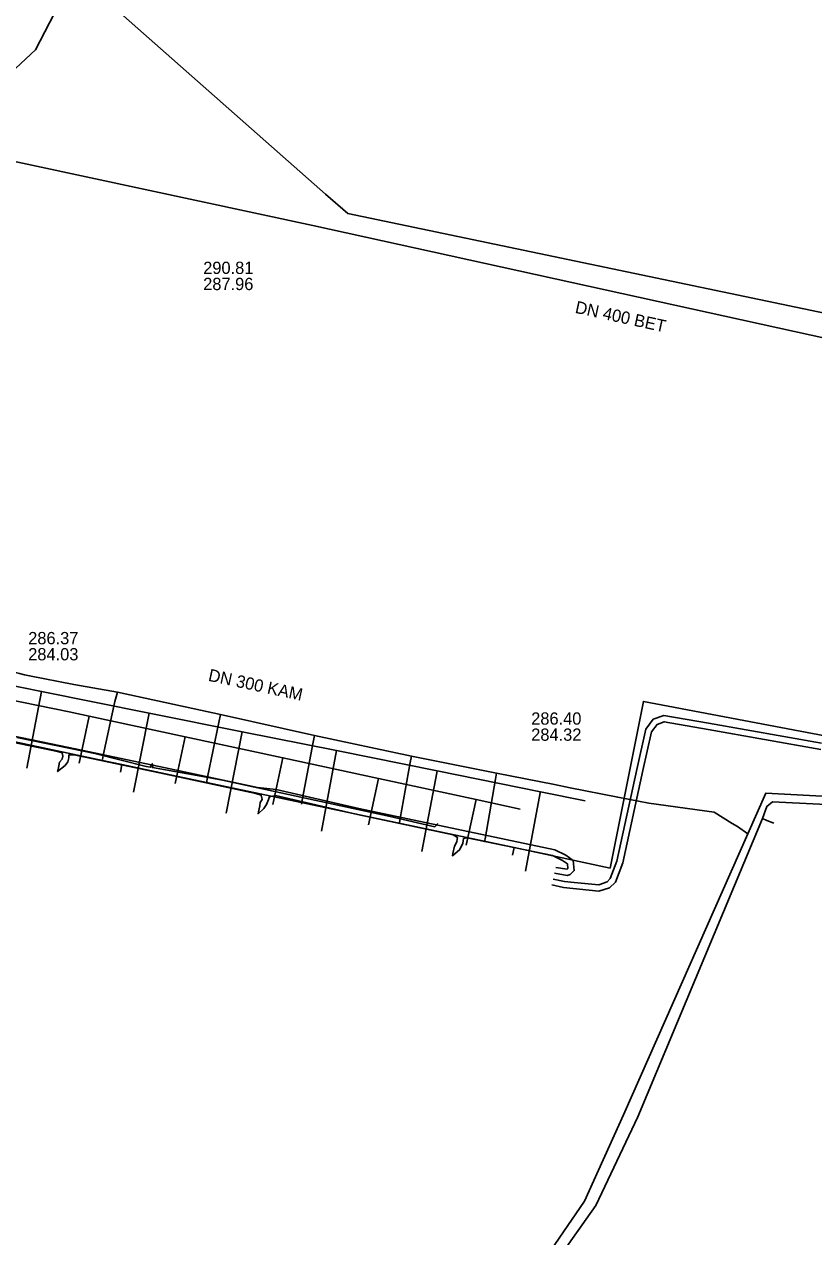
# Model space of a CAD drawing. Extents: x -598233 to -596890, y -1157848 to -1156431.
# Drawn here: x -597150.4 to -597098.9, y -1156824 to -1156744.9 of the extents above; entities that cross this region are included whole.
import ezdxf

# ---------------------------------------------------------------- set-up
doc = ezdxf.new("R2010")
doc.units = 0
for name, color, linetype in [('Vrstva 12', 7, 'Continuous'), ('Vrstva 13', 7, 'Continuous'), ('Vrstva 19', 7, 'Continuous'), ('Vrstva 42', 7, 'Continuous'), ('Vrstva 5', 7, 'Continuous'), ('Vrstva 55', 7, 'Continuous'), ('Vrstva 58', 7, 'Continuous'), ('Vrstva 8', 7, 'Continuous'), ('Vrstva 9', 7, 'Continuous')]:
    doc.layers.add(name, color=color, linetype=linetype)

msp = doc.modelspace()

# ---------------------------------------------------------------- linework, layer by layer
at = {"layer": 'Vrstva 12'}
for points in [[(-597118.46, -1156798.62), (-597115.62, -1156799.22), (-597112.2, -1156799.95), (-597110.03, -1156789.09), (-597098.19, -1156791.34), (-597076.18, -1156792.25), (-597073.28, -1156784.71), (-597061.36, -1156729.71), (-597055.87, -1156727.68), (-597052.57, -1156726.51), (-597040.61, -1156722.27)], [(-597166.07, -1156788.5), (-597145.29, -1156792.93)], [(-597145.29, -1156792.93), (-597144.02, -1156793.21)], [(-597144.02, -1156793.21), (-597144.11, -1156793.69)], [(-597144.02, -1156793.21), (-597141.18, -1156793.81), (-597118.46, -1156798.62)], [(-597118.46, -1156798.62), (-597118.56, -1156799.11)]]:
    msp.add_lwpolyline(points, dxfattribs=at)
at = {"layer": 'Vrstva 13'}
for p, q in [((-597149.258, -1156788.434), (-597150.22, -1156793.443)), ((-597142.246, -1156789.844), (-597143.259, -1156795.014)), ((-597136.171, -1156791.065), (-597137.216, -1156796.373)), ((-597130.041, -1156792.297), (-597131.002, -1156797.553)), ((-597102.269, -1156796.721), (-597101.973, -1156796.84)), ((-597101.973, -1156796.84), (-597101.531, -1156797.027))]:
    msp.add_line(p, q, dxfattribs=at)
for points in [[(-597150.21, -1156738.813), (-597130.738, -1156756.023), (-597129.302, -1156757.289), (-597024.857, -1156779.119), (-596949.21, -1156795.28)], [(-597175.365, -1156783.188), (-597162.041, -1156785.866), (-597155.69, -1156787.142), (-597149.258, -1156788.434), (-597142.246, -1156789.844), (-597136.171, -1156791.065), (-597130.041, -1156792.297), (-597123.466, -1156793.62), (-597116.739, -1156794.972), (-597113.822, -1156795.559)], [(-597123.466, -1156793.62), (-597123.487, -1156793.738), (-597124.465, -1156798.876)], [(-597116.739, -1156794.972), (-597116.753, -1156795.044), (-597117.712, -1156800.162)], [(-596982.852, -1156830.682), (-596992.241, -1156815.47), (-597002.223, -1156799.162), (-597004.797, -1156799.073), (-597029.182, -1156798.299), (-597059.44, -1156798.446), (-597071.848, -1156797.449), (-597095.489, -1156795.948), (-597101.61, -1156795.629), (-597101.97, -1156795.929), (-597102.269, -1156796.721), (-597110.391, -1156816.158), (-597113.12, -1156821.941), (-597116.17, -1156826.24)]]:
    msp.add_lwpolyline(points, dxfattribs=at)
at = {"layer": 'Vrstva 19'}
for points in [[(-597172, -1156782.74), (-597165.89, -1156783.91), (-597163.09, -1156784.47), (-597157.06, -1156785.76), (-597150.7, -1156787.27), (-597150.36, -1156787.35), (-597150.04, -1156787.41), (-597147.16, -1156787.98), (-597144.31, -1156788.48), (-597137.59, -1156789.95), (-597131.47, -1156791.3), (-597125.14, -1156792.65), (-597119.6, -1156793.76), (-597115.83, -1156794.51), (-597114.81, -1156794.72), (-597111.7, -1156795.33), (-597109.67, -1156795.72), (-597105.41, -1156796.31)], [(-597145.28, -1156792.87), (-597145.23, -1156792.62), (-597144.47, -1156789.1), (-597144.31, -1156788.48)], [(-597138.5, -1156794.42), (-597138.43, -1156794.02), (-597137.7, -1156790.46), (-597137.59, -1156789.95)], [(-597132.31, -1156795.78), (-597132.24, -1156795.41), (-597131.56, -1156791.74), (-597131.47, -1156791.3)], [(-597125.92, -1156797.01), (-597125.87, -1156796.71), (-597125.22, -1156793.07), (-597125.14, -1156792.65)], [(-597120.23, -1156798.25), (-597120.38, -1156798.22), (-597120.36, -1156798.14), (-597120.34, -1156798.05), (-597119.67, -1156794.15), (-597119.6, -1156793.76)], [(-596948.53, -1156867.85), (-596948.8, -1156867.73), (-596964.74, -1156859.99), (-596965.12, -1156859.79), (-596963.99, -1156856.87), (-596964.57, -1156856.65), (-596967.48, -1156854.93), (-596969.17, -1156853.66), (-596971.89, -1156850.17), (-596983.64, -1156830.87), (-596992.65, -1156816.23), (-597003.25, -1156798.44), (-597029.14, -1156797.81), (-597057.59, -1156797.99), (-597061.06, -1156797.77), (-597071.98, -1156796.79), (-597087.41, -1156795.86), (-597102.05, -1156795.07), (-597103.222, -1156797.722)], [(-597105.41, -1156796.31), (-597104.24, -1156797.04)], [(-597104.24, -1156797.04), (-597103.9, -1156797.25), (-597103.222, -1156797.722)], [(-597251.86, -1156872.35), (-597228.81, -1156877.66), (-597211.78, -1156868.63), (-597197.31, -1156860.4), (-597187.6, -1156855.43), (-597167.3, -1156857.3), (-597149.4, -1156859.24), (-597130.66, -1156843.6), (-597118.06, -1156827.84), (-597117.45, -1156826.91), (-597113.87, -1156821.66), (-597111.32, -1156816.04), (-597103.222, -1156797.722)]]:
    msp.add_lwpolyline(points, dxfattribs=at)
at = {"layer": 'Vrstva 42'}
for points in [[(-597098.419, -1156791.819), (-597105.792, -1156790.501), (-597108.702, -1156789.998), (-597109.385, -1156790.247), (-597109.875, -1156790.889), (-597110.45, -1156793.515), (-597111.752, -1156799.498), (-597112.184, -1156800.642), (-597112.387, -1156800.853), (-597112.931, -1156801.042), (-597114.545, -1156800.886), (-597115.162, -1156800.817), (-597115.912, -1156800.682)], [(-597115.826, -1156800.287), (-597114.99, -1156800.436), (-597114.792, -1156800.372), (-597114.528, -1156800.11), (-597114.602, -1156799.459), (-597115.085, -1156799.107), (-597115.793, -1156798.77), (-597128.585, -1156796.066), (-597133.968, -1156794.824), (-597135.179, -1156794.695), (-597141.184, -1156793.412), (-597147.063, -1156792.178), (-597148.118, -1156791.962), (-597154.219, -1156790.702)], [(-597098.467, -1156792.217), (-597105.813, -1156790.908), (-597108.666, -1156790.411), (-597109.138, -1156790.583), (-597109.503, -1156791.061), (-597110.059, -1156793.6), (-597111.367, -1156799.612), (-597111.839, -1156800.861), (-597112.227, -1156801.235), (-597112.933, -1156801.466), (-597115.225, -1156801.212), (-597115.992, -1156801.053)], [(-597154.321, -1156791.082), (-597148.22, -1156792.35), (-597147.911, -1156792.447), (-597147.869, -1156792.658), (-597147.908, -1156792.851), (-597148.075, -1156793.037), (-597148.179, -1156793.53), (-597148.207, -1156793.659), (-597147.724, -1156793.269), (-597147.542, -1156793.031), (-597147.472, -1156792.766), (-597147.476, -1156792.572), (-597147.127, -1156792.574), (-597141.266, -1156793.804), (-597135.279, -1156795.083), (-597134.937, -1156795.188), (-597134.886, -1156795.479), (-597134.996, -1156795.687), (-597135.037, -1156795.89), (-597135.117, -1156796.292), (-597135.142, -1156796.407), (-597134.777, -1156796.077), (-597134.596, -1156795.817), (-597134.498, -1156795.589), (-597134.392, -1156795.301), (-597134.01, -1156795.224), (-597128.671, -1156796.456), (-597122.416, -1156797.775), (-597122.145, -1156797.955), (-597122.178, -1156798.224), (-597122.291, -1156798.455), (-597122.347, -1156798.514), (-597122.442, -1156798.992), (-597122.476, -1156799.151), (-597121.995, -1156798.746), (-597121.788, -1156798.338), (-597121.751, -1156798.019), (-597121.515, -1156797.977), (-597115.941, -1156799.137), (-597115.291, -1156799.451), (-597114.98, -1156799.679), (-597114.946, -1156799.972), (-597114.996, -1156800.02), (-597115.743, -1156799.905)]]:
    msp.add_lwpolyline(points, dxfattribs=at)
at = {"layer": 'Vrstva 5'}
for p, q in [((-597146.806, -1156793.104), (-597146.144, -1156790.039)), ((-597140.557, -1156794.442), (-597139.898, -1156791.387)), ((-597134.183, -1156795.81), (-597133.525, -1156792.763)), ((-597127.949, -1156797.122), (-597127.298, -1156794.108)), ((-597121.578, -1156798.46), (-597120.935, -1156795.482))]:
    msp.add_line(p, q, dxfattribs=at)
for points in [[(-597147.454, -1156789.756), (-597152.588, -1156788.719), (-597158.949, -1156787.434), (-597165.203, -1156786.17), (-597174.653, -1156784.261)], [(-597118.051, -1156796.105), (-597120.935, -1156795.482), (-597127.298, -1156794.108), (-597133.525, -1156792.763), (-597139.898, -1156791.387), (-597146.144, -1156790.039), (-597147.454, -1156789.756)]]:
    msp.add_lwpolyline(points, dxfattribs=at)
at = {"layer": 'Vrstva 55'}
msp.add_lwpolyline([(-597150.87, -1156791.44), (-597145.78, -1156792.48), (-597142.43, -1156793.33), (-597142.148, -1156793.381), (-597142.12, -1156793.256), (-597142.035, -1156793.15), (-597142.003, -1156793.282), (-597142.03, -1156793.402), (-597138.87, -1156793.97), (-597137.451, -1156794.22), (-597132.66, -1156795.26), (-597126.54, -1156796.6), (-597123.62, -1156797.26), (-597123.415, -1156797.048)], dxfattribs=at)
at = {"layer": 'Vrstva 58'}
msp.add_lwpolyline([(-597170.79, -1156805.39), (-597170.961, -1156805.029), (-597170.92, -1156804.67), (-597167.7, -1156789.04), (-597165.46, -1156781.58), (-597165.05, -1156780.53), (-597163.73, -1156775.29), (-597163.61, -1156773.85), (-597164.25, -1156768.77), (-597164.22, -1156767.15), (-597161.85, -1156762.64), (-597157.89, -1156756.6), (-597154.25, -1156752.02), (-597153.19, -1156749.9), (-597149.64, -1156746.6), (-597147.8, -1156743.02)], dxfattribs=at)
at = {"layer": 'Vrstva 9'}
for points in [[(-597172.744, -1156749.23), (-597168.217, -1156750.201), (-597131.573, -1156758.062)], [(-597131.573, -1156758.062), (-597087.841, -1156767.687), (-597082.548, -1156768.852)]]:
    msp.add_lwpolyline(points, dxfattribs=at)

# ---------------------------------------------------------------- texts
at = {"layer": 'Vrstva 12'}
for s, p in [('290.81', (-597138.719, -1156761.222)), ('287.96', (-597138.719, -1156762.272))]:
    msp.add_text(s, height=0.8, dxfattribs=at).set_placement(p)
msp.add_text('DN 400 BET', height=0.8, rotation=347.61349, dxfattribs=at).set_placement((-597114.525, -1156763.748))
at = {"layer": 'Vrstva 8'}
for s, p in [('286.37', (-597150.125, -1156785.36)), ('284.03', (-597150.125, -1156786.41)), ('286.40', (-597117.339, -1156790.602)), ('284.32', (-597117.339, -1156791.652))]:
    msp.add_text(s, height=0.8, dxfattribs=at).set_placement(p)
msp.add_text('DN 300 KAM', height=0.8, rotation=347.84268, dxfattribs=at).set_placement((-597138.434, -1156787.736))

doc.saveas('drawing.dxf')
